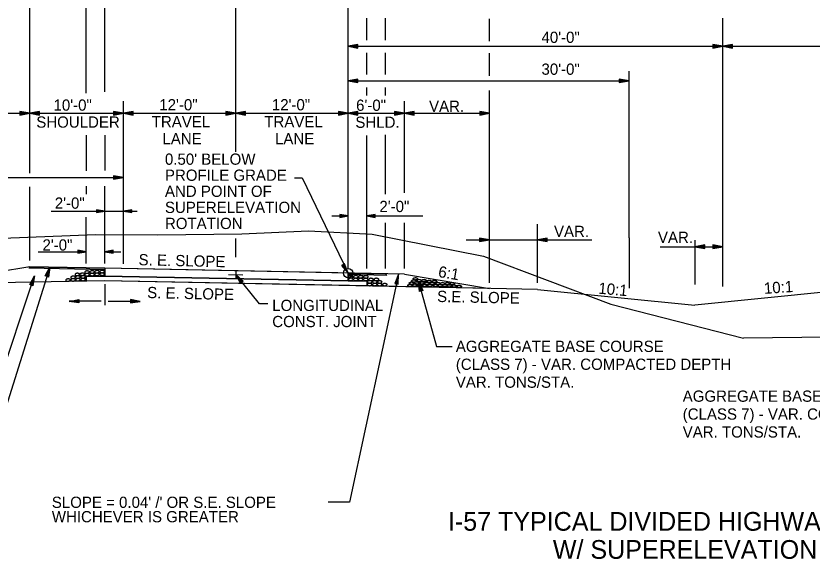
# Model space of a CAD drawing. Extents: x 1734743 to 1735935, y 759845 to 763831.
# Drawn here: x 1735668.6 to 1735753.6, y 760275.4 to 760333.4 of the extents above; entities that cross this region are included whole.
import ezdxf

# ---------------------------------------------------------------- set-up
doc = ezdxf.new("R2010")
doc.units = 0
for name, color, linetype in [('1', 7, 'Continuous'), ('10', 7, 'Continuous'), ('11', 7, 'Continuous'), ('19', 7, 'Continuous'), ('7', 7, 'Continuous'), ('8', 7, 'Continuous'), ('9', 7, 'Continuous'), ('Level 1', 7, 'Continuous'), ('R_Draft', 7, 'Continuous'), ('R_Prop Surface', 7, 'Continuous')]:
    doc.layers.add(name, color=color, linetype=linetype)

# ---------------------------------------------------------------- blocks, each defined once
blk = doc.blocks.new('TM')
at = {"layer": '8'}
for p, q in [((-120.309, 21.181), (-119.787, -20.829)), ((0, 0), (-120.309, 21.181)), ((-31.382, 2.945), (-120.176, 10.512)), ((-119.787, -20.829), (0, 0)), ((-119.911, -10.826), (-31.307, -3.057))]:
    blk.add_line(p, q, dxfattribs=at)
blk = doc.blocks.new('ROCKS')
at = {"layer": '1'}
blk.add_spline([(0.013, 0.06), (0.053, 0.053), (0.107, 0.033), (0.133, 0.013), (0.133, -0.007), (0.12, -0.033), (0.107, -0.04), (0.073, -0.053), (0.033, -0.067), (0.013, -0.067), (-0.02, -0.06), (-0.06, -0.053), (-0.087, -0.047), (-0.113, -0.02), (-0.113, -0.007), (-0.107, 0.02), (-0.087, 0.033), (-0.067, 0.047), (-0.033, 0.053), (-0.02, 0.06), (0.013, 0.06)], degree=3, dxfattribs=at)

msp = doc.modelspace()

# ---------------------------------------------------------------- linework, layer by layer
at = {"layer": '11'}
msp.add_line((1735775.872, 760299.284), (1735746.283, 760298.983), dxfattribs=at)
for points in [[(1735615.994, 760309.553), (1735646.178, 760309.75), (1735657.727, 760310.09), (1735661.68, 760309.587), (1735667.161, 760309.647), (1735677.102, 760310.043), (1735683.734, 760310.003), (1735692.727, 760310.125), (1735699.845, 760310.43)], [(1735699.845, 760310.43), (1735706.639, 760310.09), (1735718.527, 760307.709), (1735732.114, 760302.609), (1735746.283, 760298.983)]]:
    msp.add_lwpolyline(points, dxfattribs=at)
at = {"layer": '19'}
for p, q in [((1735670.076, 760323.05), (1735670.076, 760354.675)), ((1735676.077, 760325.139), (1735676.077, 760346.321)), ((1735678.082, 760325.267), (1735678.082, 760336.69)), ((1735704.076, 760326.452), (1735704.076, 760334.485)), ((1735706.071, 760330.798), (1735706.071, 760333.127)), ((1735708.074, 760330.798), (1735708.074, 760333.127)), ((1735719.172, 760330.682), (1735719.172, 760333.091)), ((1735705.126, 760330.322), (1735704.076, 760330.139)), ((1735704.076, 760330.139), (1735705.126, 760329.955)), ((1735704.076, 760330.139), (1735744.076, 760330.139)), ((1735705.126, 760330.226), (1735704.356, 760330.165)), ((1735704.356, 760330.112), (1735705.126, 760330.042)), ((1735705.126, 760329.955), (1735705.126, 760330.322)), ((1735743.026, 760330.323), (1735743.026, 760329.955)), ((1735744.076, 760330.139), (1735743.026, 760330.323)), ((1735743.796, 760330.165), (1735743.026, 760330.226)), ((1735743.026, 760329.955), (1735744.076, 760330.139)), ((1735743.026, 760330.043), (1735743.796, 760330.113)), ((1735745.126, 760330.322), (1735744.076, 760330.139)), ((1735744.076, 760330.139), (1735745.126, 760329.955)), ((1735744.076, 760330.139), (1735784.076, 760330.139)), ((1735745.126, 760330.226), (1735744.356, 760330.165)), ((1735744.356, 760330.112), (1735745.126, 760330.042)), ((1735745.126, 760329.955), (1735745.126, 760330.322)), ((1735706.071, 760327.111), (1735706.071, 760329.44)), ((1735708.074, 760327.111), (1735708.074, 760329.44)), ((1735719.172, 760326.995), (1735719.172, 760329.404)), ((1735734.076, 760309.697), (1735734.076, 760327.498)), ((1735705.126, 760326.636), (1735704.076, 760326.452)), ((1735705.126, 760326.268), (1735705.126, 760326.636)), ((1735733.026, 760326.636), (1735733.026, 760326.268)), ((1735734.076, 760326.452), (1735733.026, 760326.636)), ((1735704.076, 760326.452), (1735705.126, 760326.268)), ((1735704.076, 760326.452), (1735734.076, 760326.452)), ((1735704.076, 760306.419), (1735704.086, 760326.45)), ((1735705.126, 760326.539), (1735704.356, 760326.478)), ((1735704.356, 760326.426), (1735705.126, 760326.356)), ((1735733.796, 760326.478), (1735733.026, 760326.54)), ((1735733.026, 760326.268), (1735734.076, 760326.452)), ((1735733.026, 760326.356), (1735733.796, 760326.426)), ((1735706.071, 760324.879), (1735706.071, 760325.754)), ((1735708.074, 760324.879), (1735708.074, 760325.754)), ((1735719.165, 760304.871), (1735719.165, 760325.422)), ((1735680.076, 760306.917), (1735680.076, 760324.267)), ((1735669.026, 760323.168), (1735669.026, 760322.8)), ((1735670.076, 760322.984), (1735669.026, 760323.168)), ((1735669.796, 760323.01), (1735669.026, 760323.071)), ((1735669.026, 760322.8), (1735670.076, 760322.984)), ((1735669.026, 760322.888), (1735669.796, 760322.958)), ((1735671.126, 760323.168), (1735670.076, 760322.984)), ((1735670.076, 760322.984), (1735671.126, 760322.8)), ((1735671.126, 760323.071), (1735670.356, 760323.01)), ((1735670.356, 760322.958), (1735671.126, 760322.888)), ((1735671.126, 760322.8), (1735671.126, 760323.168)), ((1735679.026, 760323.168), (1735679.026, 760322.8)), ((1735680.076, 760322.984), (1735679.026, 760323.168)), ((1735679.796, 760323.01), (1735679.026, 760323.071)), ((1735679.026, 760322.8), (1735680.076, 760322.984)), ((1735679.026, 760322.888), (1735679.796, 760322.958)), ((1735681.126, 760323.168), (1735680.076, 760322.984)), ((1735680.076, 760322.984), (1735681.126, 760322.8)), ((1735681.126, 760323.071), (1735680.356, 760323.01)), ((1735680.356, 760322.958), (1735681.126, 760322.888)), ((1735681.126, 760322.8), (1735681.126, 760323.168)), ((1735691.026, 760323.168), (1735691.026, 760322.8)), ((1735692.076, 760322.984), (1735691.026, 760323.168)), ((1735691.796, 760323.01), (1735691.026, 760323.071)), ((1735691.026, 760322.8), (1735692.076, 760322.984)), ((1735691.026, 760322.888), (1735691.796, 760322.958)), ((1735693.126, 760323.168), (1735692.076, 760322.984)), ((1735692.076, 760322.984), (1735693.126, 760322.8)), ((1735693.126, 760323.071), (1735692.356, 760323.01)), ((1735692.356, 760322.958), (1735693.126, 760322.888)), ((1735693.126, 760322.8), (1735693.126, 760323.168)), ((1735703.026, 760323.168), (1735703.026, 760322.8)), ((1735704.076, 760322.984), (1735703.026, 760323.168)), ((1735703.796, 760323.01), (1735703.026, 760323.08)), ((1735703.026, 760322.8), (1735704.076, 760322.984)), ((1735703.026, 760322.896), (1735703.796, 760322.958)), ((1735705.126, 760323.168), (1735704.076, 760322.984)), ((1735704.076, 760322.984), (1735705.126, 760322.8)), ((1735705.126, 760323.08), (1735704.356, 760323.01)), ((1735704.356, 760322.958), (1735705.126, 760322.896)), ((1735705.126, 760322.8), (1735705.126, 760323.168)), ((1735709.026, 760323.168), (1735709.026, 760322.8)), ((1735710.076, 760322.984), (1735709.026, 760323.168)), ((1735709.796, 760323.01), (1735709.026, 760323.071)), ((1735709.026, 760322.8), (1735710.076, 760322.984)), ((1735709.026, 760322.888), (1735709.796, 760322.958)), ((1735711.126, 760323.168), (1735710.076, 760322.984)), ((1735710.076, 760322.984), (1735711.126, 760322.8)), ((1735711.126, 760323.071), (1735710.356, 760323.01)), ((1735710.356, 760322.958), (1735711.126, 760322.888)), ((1735711.126, 760322.8), (1735711.126, 760323.168)), ((1735718.122, 760323.167), (1735718.122, 760322.8)), ((1735719.172, 760322.983), (1735718.122, 760323.167)), ((1735718.892, 760323.01), (1735718.122, 760323.071)), ((1735718.122, 760322.8), (1735719.172, 760322.983)), ((1735718.122, 760322.887), (1735718.892, 760322.957)), ((1735676.077, 760320.664), (1735676.077, 760316.841)), ((1735678.082, 760320.664), (1735678.082, 760316.89)), ((1735706.071, 760306.419), (1735706.071, 760320.617)), ((1735679.026, 760316.308), (1735679.026, 760315.941)), ((1735680.076, 760316.124), (1735679.026, 760316.308)), ((1735679.796, 760316.151), (1735679.026, 760316.212)), ((1735679.026, 760315.941), (1735680.076, 760316.124)), ((1735679.026, 760316.028), (1735679.796, 760316.098)), ((1735676.077, 760315.199), (1735676.077, 760314.336)), ((1735678.088, 760306.927), (1735678.088, 760315.199)), ((1735672.339, 760312.532), (1735681.529, 760312.532)), ((1735677.182, 760312.689), (1735677.182, 760312.376)), ((1735678.076, 760312.532), (1735677.182, 760312.689)), ((1735677.838, 760312.555), (1735677.182, 760312.607)), ((1735677.182, 760312.376), (1735678.076, 760312.532)), ((1735677.182, 760312.45), (1735677.838, 760312.51)), ((1735680.971, 760312.689), (1735680.076, 760312.532)), ((1735680.076, 760312.532), (1735680.971, 760312.376)), ((1735680.971, 760312.614), (1735680.315, 760312.555)), ((1735680.315, 760312.51), (1735680.971, 760312.458)), ((1735680.971, 760312.376), (1735680.971, 760312.689)), ((1735703.176, 760312.178), (1735703.176, 760311.865)), ((1735704.071, 760312.021), (1735703.176, 760312.178)), ((1735706.965, 760312.179), (1735706.071, 760312.023)), ((1735706.965, 760311.866), (1735706.965, 760312.179)), ((1735676.088, 760306.927), (1735676.088, 760311.908)), ((1735702.349, 760312.021), (1735704.071, 760312.021)), ((1735703.832, 760312.044), (1735703.176, 760312.096)), ((1735703.176, 760311.865), (1735704.071, 760312.021)), ((1735703.176, 760311.939), (1735703.832, 760311.999)), ((1735706.071, 760312.023), (1735706.965, 760311.866)), ((1735706.071, 760312.023), (1735712.036, 760312.023)), ((1735706.965, 760312.105), (1735706.309, 760312.045)), ((1735706.309, 760312), (1735706.965, 760311.948)), ((1735724.284, 760304.862), (1735724.284, 760311.16)), ((1735718.115, 760309.661), (1735718.115, 760309.293)), ((1735719.165, 760309.477), (1735718.115, 760309.661)), ((1735725.334, 760309.661), (1735724.284, 760309.477)), ((1735725.334, 760309.293), (1735725.334, 760309.661)), ((1735676.088, 760307.707), (1735676.088, 760309.2)), ((1735716.693, 760309.477), (1735730.087, 760309.477)), ((1735718.885, 760309.503), (1735718.115, 760309.565)), ((1735718.115, 760309.293), (1735719.165, 760309.477)), ((1735718.115, 760309.381), (1735718.885, 760309.451)), ((1735724.284, 760309.477), (1735725.334, 760309.293)), ((1735725.334, 760309.564), (1735724.564, 760309.503)), ((1735724.564, 760309.451), (1735725.334, 760309.381)), ((1735742.156, 760308.92), (1735741.106, 760308.736)), ((1735742.156, 760308.832), (1735741.386, 760308.762)), ((1735742.156, 760308.552), (1735742.156, 760308.92)), ((1735743.028, 760308.92), (1735743.028, 760308.552)), ((1735744.078, 760308.736), (1735743.028, 760308.92)), ((1735743.798, 760308.762), (1735743.028, 760308.824)), ((1735670.98, 760308.205), (1735676.088, 760308.205)), ((1735675.193, 760308.361), (1735675.193, 760308.048)), ((1735676.088, 760308.205), (1735675.193, 760308.361)), ((1735675.849, 760308.227), (1735675.193, 760308.279)), ((1735675.193, 760308.048), (1735676.088, 760308.205)), ((1735675.193, 760308.123), (1735675.849, 760308.182)), ((1735678.982, 760308.363), (1735678.088, 760308.206)), ((1735678.088, 760308.206), (1735678.982, 760308.05)), ((1735678.088, 760308.206), (1735679.805, 760308.205)), ((1735678.982, 760308.288), (1735678.326, 760308.229)), ((1735678.326, 760308.184), (1735678.982, 760308.132)), ((1735678.982, 760308.05), (1735678.982, 760308.363)), ((1735741.106, 760308.736), (1735742.156, 760308.552)), ((1735741.386, 760308.71), (1735742.156, 760308.648)), ((1735743.028, 760308.552), (1735744.078, 760308.736)), ((1735743.028, 760308.64), (1735743.798, 760308.71)), ((1735670.076, 760306.599), (1735658.801, 760304.72)), ((1735678.076, 760306.273), (1735669.994, 760306.434)), ((1735678.076, 760306.439), (1735670.076, 760306.599)), ((1735671.722, 760305.611), (1735672.206, 760306.557)), ((1735671.805, 760305.586), (1735672.096, 760306.299)), ((1735672.144, 760306.285), (1735671.982, 760305.532)), ((1735672.206, 760306.557), (1735672.069, 760305.5)), ((1735710.079, 760305.799), (1735678.076, 760306.439)), ((1735678.076, 760306.439), (1735678.076, 760305.606)), ((1735703.684, 760306.913), (1735703.373, 760306.721)), ((1735703.373, 760306.721), (1735704.071, 760305.92)), ((1735703.447, 760306.766), (1735703.902, 760306.143)), ((1735703.945, 760306.169), (1735703.607, 760306.86)), ((1735704.071, 760305.92), (1735703.684, 760306.913)), ((1735666.242, 760292.638), (1735670.567, 760305.624)), ((1735670.063, 760304.688), (1735670.567, 760305.624)), ((1735670.145, 760304.661), (1735670.452, 760305.368)), ((1735670.567, 760305.624), (1735670.408, 760304.57)), ((1735672.069, 760305.5), (1735671.722, 760305.611)), ((1735678.076, 760305.606), (1735676.077, 760305.566)), ((1735676.077, 760305.566), (1735676.077, 760305.066)), ((1735704.071, 760305.086), (1735678.076, 760305.606)), ((1735692.593, 760304.836), (1735692.076, 760305.765)), ((1735692.076, 760305.765), (1735692.879, 760305.063)), ((1735692.66, 760304.891), (1735692.23, 760305.53)), ((1735692.268, 760305.562), (1735692.803, 760305.009)), ((1735704.071, 760305.92), (1735704.071, 760305.086)), ((1735708.163, 760305.671), (1735704.071, 760305.753)), ((1735709.469, 760305.812), (1735709.068, 760304.824)), ((1735709.39, 760305.544), (1735709.16, 760304.809)), ((1735709.341, 760304.768), (1735709.438, 760305.533)), ((1735709.426, 760304.749), (1735709.469, 760305.812)), ((1735710.079, 760305.799), (1735719.172, 760304.284)), ((1735678.076, 760305.106), (1735653.69, 760304.618)), ((1735678.076, 760305.106), (1735653.69, 760304.618)), ((1735670.408, 760304.57), (1735670.063, 760304.688)), ((1735670.499, 760305.353), (1735670.322, 760304.604)), ((1735719.172, 760304.284), (1735678.076, 760305.106)), ((1735706.064, 760304.546), (1735678.076, 760305.106)), ((1735678.076, 760304.743), (1735678.076, 760302.49)), ((1735692.879, 760305.063), (1735692.593, 760304.836)), ((1735704.071, 760305.086), (1735706.071, 760305.046)), ((1735724.284, 760304.182), (1735706.064, 760304.546)), ((1735706.071, 760305.046), (1735706.071, 760304.546)), ((1735709.068, 760304.824), (1735709.426, 760304.749)), ((1735711.596, 760305.024), (1735713.524, 760298.096)), ((1735711.701, 760303.966), (1735711.596, 760305.024)), ((1735711.596, 760305.024), (1735712.053, 760304.061)), ((1735711.784, 760303.99), (1735711.643, 760304.748)), ((1735711.691, 760304.762), (1735711.962, 760304.041)), ((1735763.948, 760304.784), (1735741.106, 760302.499)), ((1735763.948, 760304.784), (1735741.106, 760302.499)), ((1735712.053, 760304.061), (1735711.701, 760303.966)), ((1735724.284, 760304.182), (1735741.106, 760302.499)), ((1735724.284, 760304.182), (1735741.106, 760302.499)), ((1735677.698, 760302.906), (1735674.277, 760302.906)), ((1735678.455, 760302.906), (1735681.876, 760302.906)), ((1735713.524, 760298.096), (1735715.174, 760298.096))]:
    msp.add_line(p, q, dxfattribs=at)
for points in [[(1735678.076, 760306.273), (1735669.994, 760306.434), (1735669.994, 760306.434), (1735670.076, 760306.599), (1735670.076, 760306.599), (1735670.076, 760306.599), (1735678.076, 760306.439), (1735678.076, 760306.439), (1735678.076, 760306.439), (1735678.076, 760306.273), (1735678.076, 760306.273), (1735678.076, 760306.273)], [(1735676.077, 760305.066), (1735676.077, 760305.566), (1735678.076, 760305.606), (1735706.071, 760305.046), (1735706.071, 760304.546), (1735706.071, 760304.546), (1735706.071, 760304.546), (1735678.076, 760305.106), (1735676.077, 760305.066)], [(1735695.482, 760302.638), (1735694.606, 760302.638), (1735692.076, 760305.765)], [(1735708.163, 760305.671), (1735704.071, 760305.753), (1735704.071, 760305.753), (1735704.071, 760305.92), (1735704.071, 760305.92), (1735704.071, 760305.92), (1735708.074, 760305.84), (1735708.074, 760305.84), (1735708.074, 760305.84), (1735708.163, 760305.671), (1735708.163, 760305.671), (1735708.163, 760305.671)]]:
    msp.add_lwpolyline(points, dxfattribs=at)
msp.add_lwpolyline([(1735704.071, 760305.92), (1735678.076, 760306.439), (1735678.076, 760305.606), (1735704.071, 760305.086)], close=True, dxfattribs=at)
at = {"layer": '7'}
for p, q in [((1735692.076, 760318.862), (1735692.076, 760334.993)), ((1735744.078, 760304.488), (1735744.078, 760333.127)), ((1735692.076, 760307.618), (1735692.076, 760309.598))]:
    msp.add_line(p, q, dxfattribs=at)
at = {"layer": '9'}
for p, q in [((1735710.076, 760314.486), (1735710.076, 760324.267)), ((1735658.801, 760322.984), (1735670.076, 760322.984)), ((1735670.076, 760316.58), (1735670.076, 760323.203)), ((1735670.076, 760322.984), (1735680.076, 760322.984)), ((1735680.076, 760322.984), (1735692.076, 760322.984)), ((1735692.076, 760322.984), (1735704.076, 760322.984)), ((1735704.077, 760322.985), (1735710.077, 760322.985)), ((1735710.076, 760322.984), (1735719.172, 760322.983)), ((1735708.07, 760314.363), (1735708.07, 760320.671)), ((1735650.076, 760316.124), (1735680.076, 760316.124)), ((1735670.076, 760311.738), (1735670.076, 760315.124)), ((1735670.076, 760307.272), (1735670.076, 760311.738)), ((1735708.072, 760306.419), (1735708.072, 760311.297)), ((1735710.079, 760306.419), (1735710.079, 760311.287)), ((1735734.076, 760309.697), (1735734.076, 760304.293)), ((1735741.106, 760309.436), (1735741.106, 760304.708)), ((1735737.382, 760308.736), (1735744.078, 760308.736)), ((1735672.206, 760306.557), (1735665.016, 760283.661)), ((1735709.469, 760305.812), (1735704.202, 760281.472)), ((1735704.202, 760281.472), (1735701.955, 760281.472))]:
    msp.add_line(p, q, dxfattribs=at)
msp.add_lwpolyline([(1735698.337, 760316.107), (1735699.15, 760316.107), (1735704.071, 760305.92)], dxfattribs=at)
msp.add_circle((1735704.076, 760305.919), 0.5, dxfattribs=at)
at = {"layer": 'R_Draft'}
for p, q in [((1735691.305, 760305.781), (1735692.824, 760305.75)), ((1735692.076, 760306.141), (1735692.076, 760305.389))]:
    msp.add_line(p, q, dxfattribs=at)
at = {"layer": 'R_Prop Surface'}
for p, q in [((1735670.076, 760306.599), (1735669.994, 760306.434)), ((1735708.074, 760305.84), (1735708.163, 760305.671))]:
    msp.add_line(p, q, dxfattribs=at)

# ---------------------------------------------------------------- block references
at = {"layer": '19', "xscale": 0.008761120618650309}
for p, yscale, rotation in [((1735674.273, 760302.902), -0.008761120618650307, -179.20057588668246), ((1735681.877, 760302.902), 0.008761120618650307, -0.7994241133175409)]:
    msp.add_blockref('TM', p, dxfattribs=dict(at, yscale=yscale, rotation=rotation))
at = {"layer": 'Level 1'}
for p, xscale, yscale, rotation in [((1735677.23, 760306.066), 2.0116542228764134, 2.011654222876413, 3.8532744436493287), ((1735677.773, 760306.085), 2.0116542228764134, 2.011654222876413, 3.8532744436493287), ((1735674.672, 760305.475), 2.0116542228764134, 2.011654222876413, 3.8532744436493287), ((1735675.129, 760305.779), 2.0116542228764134, 2.011654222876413, 3.8532744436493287), ((1735675.193, 760305.494), 2.0116542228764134, 2.011654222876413, 3.8532744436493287), ((1735675.656, 760305.798), 2.0116542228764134, 2.011654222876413, 3.8532744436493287), ((1735675.736, 760305.513), 2.0116542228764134, 2.011654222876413, 3.8532744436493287), ((1735675.74, 760305.233), 2.0116542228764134, 2.011654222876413, 3.8532744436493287), ((1735676.166, 760306.028), 2.0116542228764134, 2.011654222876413, 3.8532744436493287), ((1735676.171, 760305.748), 2.0116542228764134, 2.011654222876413, 3.8532744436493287), ((1735676.709, 760306.047), 2.0116542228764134, 2.011654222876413, 3.8532744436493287), ((1735676.714, 760305.767), 2.0116542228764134, 2.011654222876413, 3.8532744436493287), ((1735677.235, 760305.786), 2.0116542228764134, 2.011654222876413, 3.8532744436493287), ((1735677.777, 760305.805), 2.0116542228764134, 2.011654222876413, 3.8532744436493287), ((1735704.332, 760305.254), 2.011654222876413, 2.011654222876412, 1.33680650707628), ((1735704.339, 760305.534), 2.011654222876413, 2.011654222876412, 1.33680650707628), ((1735704.875, 760305.249), 2.011654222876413, 2.011654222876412, 1.33680650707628), ((1735704.883, 760305.529), 2.011654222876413, 2.011654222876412, 1.33680650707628), ((1735705.397, 760305.245), 2.011654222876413, 2.011654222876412, 1.33680650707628), ((1735705.404, 760305.525), 2.011654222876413, 2.011654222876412, 1.33680650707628), ((1735705.939, 760305.24), 2.011654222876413, 2.011654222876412, 1.33680650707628), ((1735705.947, 760305.52), 2.011654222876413, 2.011654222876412, 1.33680650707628), ((1735706.507, 760305.24), 2.011654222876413, 2.011654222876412, 1.33680650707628), ((1735707.078, 760305.24), 2.011654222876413, 2.011654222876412, 1.33680650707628), ((1735711.282, 760305.312), 2.011654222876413, -2.011654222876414, 178.00441377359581), ((1735674.134, 760305.176), 2.0116542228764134, 2.011654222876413, 3.8532744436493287), ((1735674.677, 760305.195), 2.0116542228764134, 2.011654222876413, 3.8532744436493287), ((1735675.198, 760305.214), 2.0116542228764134, 2.011654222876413, 3.8532744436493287), ((1735706.349, 760304.705), 2.011654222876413, 2.011654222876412, 1.33680650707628), ((1735706.356, 760304.985), 2.011654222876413, 2.011654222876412, 1.33680650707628), ((1735706.892, 760304.7), 2.011654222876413, 2.011654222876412, 1.33680650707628), ((1735706.9, 760304.98), 2.011654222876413, 2.011654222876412, 1.33680650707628), ((1735707.414, 760304.696), 2.011654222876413, 2.011654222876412, 1.33680650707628), ((1735707.421, 760304.976), 2.011654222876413, 2.011654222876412, 1.33680650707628), ((1735707.957, 760304.691), 2.011654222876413, 2.011654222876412, 1.33680650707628), ((1735710.7, 760304.602), 2.011654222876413, -2.011654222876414, 178.00441377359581), ((1735710.876, 760304.847), 2.011654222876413, -2.011654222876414, 178.00441377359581), ((1735711.109, 760305.072), 2.011654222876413, -2.011654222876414, 178.00441377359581), ((1735711.196, 760304.637), 2.011654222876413, -2.011654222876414, 178.00441377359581), ((1735711.46, 760304.875), 2.011654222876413, -2.011654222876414, 178.00441377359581), ((1735711.684, 760305.117), 2.011654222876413, -2.011654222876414, 178.00441377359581), ((1735711.728, 760304.636), 2.011654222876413, -2.011654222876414, 178.00441377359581), ((1735711.986, 760304.872), 2.011654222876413, -2.011654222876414, 178.00441377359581), ((1735712.206, 760305.126), 2.011654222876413, -2.011654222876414, 178.00441377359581), ((1735712.261, 760304.595), 2.011654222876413, -2.011654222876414, 178.00441377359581), ((1735712.5, 760304.823), 2.011654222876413, -2.011654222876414, 178.00441377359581), ((1735712.759, 760305.046), 2.011654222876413, -2.011654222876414, 178.00441377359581), ((1735712.821, 760304.597), 2.011654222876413, -2.011654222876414, 178.00441377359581), ((1735713.074, 760304.802), 2.011654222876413, -2.011654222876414, 178.00441377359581), ((1735713.306, 760305.036), 2.011654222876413, -2.011654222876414, 178.00441377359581), ((1735713.429, 760304.596), 2.011654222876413, -2.011654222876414, 178.00441377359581), ((1735713.682, 760304.8), 2.011654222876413, -2.011654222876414, 178.00441377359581), ((1735713.919, 760304.578), 2.011654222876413, -2.011654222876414, 178.00441377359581), ((1735714.174, 760304.792), 2.011654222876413, -2.011654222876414, 178.00441377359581), ((1735714.416, 760304.569), 2.011654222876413, -2.011654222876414, 178.00441377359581), ((1735714.685, 760304.791), 2.011654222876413, -2.011654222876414, 178.00441377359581), ((1735714.912, 760304.557), 2.011654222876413, -2.011654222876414, 178.00441377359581), ((1735715.196, 760304.789), 2.011654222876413, -2.011654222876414, 178.00441377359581), ((1735715.411, 760304.542), 2.011654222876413, -2.011654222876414, 178.00441377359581), ((1735715.94, 760304.511), 2.011654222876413, -2.011654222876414, 178.00441377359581)]:
    msp.add_blockref('ROCKS', p, dxfattribs=dict(at, xscale=xscale, yscale=yscale, rotation=rotation))

# ---------------------------------------------------------------- texts
at = {"layer": '10'}
for s, height, p in [('10\'-0"', 1.2, (1735672.608, 760323.263)), ('6\'-0"', 1.2, (1735704.925, 760323.246)), ('VAR.', 1.2, (1735712.715, 760323.137)), ('SHOULDER', 1.2, (1735670.765, 760321.45)), ('SHLD.', 1.2, (1735704.845, 760321.434)), ("0.50' BELOW", 1.2, (1735684.506, 760317.489)), ('PROFILE GRADE', 1.2, (1735684.506, 760315.773)), ('AND POINT OF', 1.2, (1735684.506, 760314.057)), ('2\'-0"', 1.2, (1735672.743, 760312.794)), ('SUPERELEVATION', 1.2, (1735684.506, 760312.34)), ('ROTATION  ', 1.2, (1735684.506, 760310.624)), ('VAR.', 1.2, (1735737.163, 760309.142)), ('I-57 TYPICAL DIVIDED HIGHWAY SECTION', 2, (1735714.734, 760278.405)), ('W/ SUPERELEVATION RT.', 2, (1735725.939, 760275.405))]:
    msp.add_text(s, height=height, dxfattribs=at).set_placement(p)
for s, rotation, p in [('S. E. SLOPE', 358.63856, (1735681.679, 760306.76)), ('S. E. SLOPE', 358.63856, (1735682.599, 760303.255)), ('S.E. SLOPE', 358.75885, (1735713.566, 760302.839)), ("SLOPE = 0.04' /' OR S.E. SLOPE", 360, (1735672.426, 760280.841)), ('WHICHEVER IS GREATER', 360, (1735672.426, 760279.304))]:
    msp.add_text(s, height=1.2, rotation=rotation, dxfattribs=at).set_placement(p)
at = {"layer": '19'}
for s, p in [('40\'-0"', (1735724.725, 760330.503)), ('30\'-0"', (1735724.725, 760327.099)), ('12\'-0"', (1735683.905, 760323.299)), ('12\'-0"', (1735695.928, 760323.299)), ('TRAVEL', (1735683.097, 760321.486)), ('TRAVEL', (1735695.12, 760321.486)), ('LANE', (1735684.24, 760319.674)), ('LANE', (1735696.263, 760319.674)), ('2\'-0"', (1735707.414, 760312.437)), ('VAR.', (1735726.06, 760309.775)), ('2\'-0"', (1735671.43, 760308.323)), ('LONGITUDINAL', (1735695.968, 760301.871)), ('CONST. JOINT', (1735695.968, 760300.146))]:
    msp.add_text(s, height=1.2, dxfattribs=at).set_placement(p)
for s, rotation, p in [('6:1', 350.54888, (1735713.634, 760305.511)), ('10:1', 354.84221, (1735730.759, 760303.727)), ('10:1', 3.80903, (1735748.522, 760303.695)), ('AGGREGATE BASE COURSE', 360, (1735715.575, 760297.496)), ('(CLASS 7) - VAR. COMPACTED DEPTH', 360, (1735715.575, 760295.584)), ('VAR. TONS/STA.', 360, (1735715.575, 760293.672)), ('AGGREGATE BASE COURSE', 360, (1735739.808, 760292.177)), ('(CLASS 7) - VAR. COMPACTED DEPTH', 360, (1735739.808, 760290.265)), ('VAR. TONS/STA.', 360, (1735739.808, 760288.353))]:
    msp.add_text(s, height=1.2, rotation=rotation, dxfattribs=at).set_placement(p)

doc.saveas('drawing.dxf')
